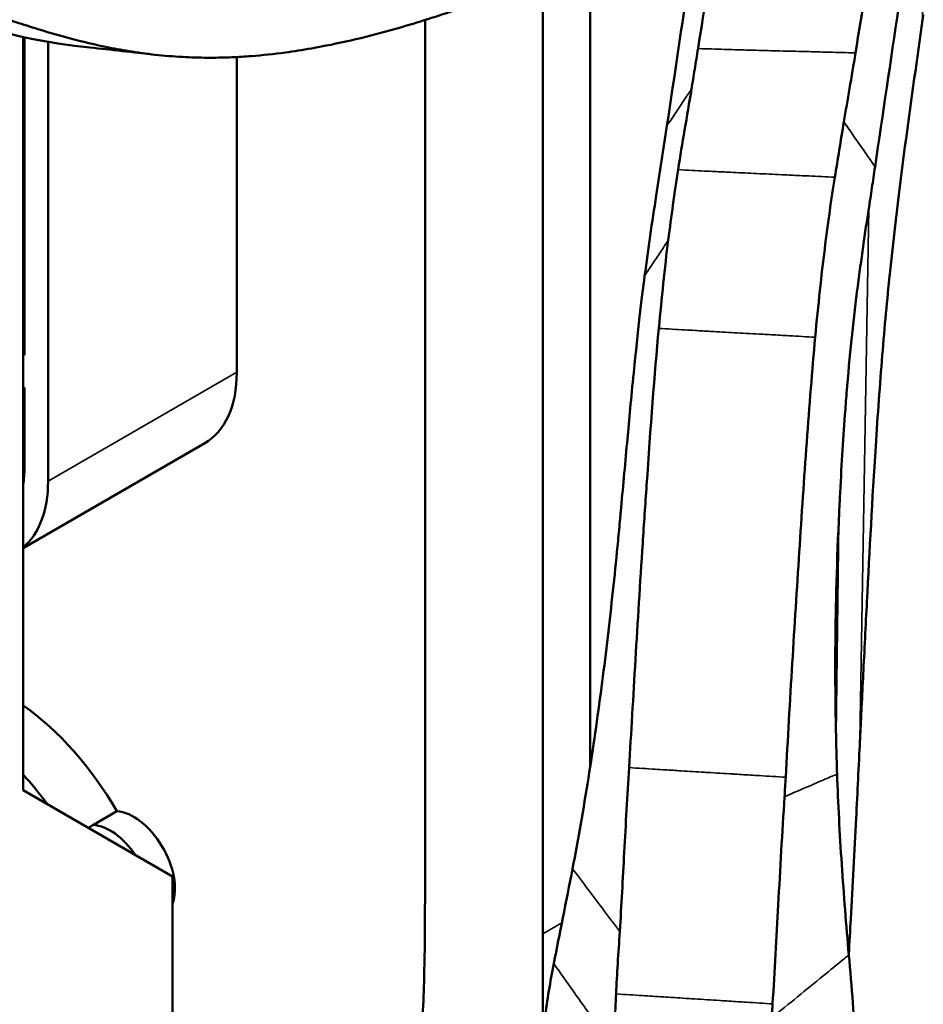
# Model space of a CAD drawing. Header units: millimetres. Extents: x 0 to 4686, y -120 to 1682.
# Tile 544 of 558: x 1925 to 1952, y 934 to 963. Entities that reach past the tile are written whole.
import ezdxf

# ---------------------------------------------------------------- set-up
doc = ezdxf.new("R2010")
doc.units = ezdxf.units.MM
doc.header["$LTSCALE"] = 2
doc.layers.add('Sichtbar (ISO)', color=7, linetype='Continuous', lineweight=50)
doc.layers.add('Sichtbar schmal (ISO)', color=7, linetype='Continuous', lineweight=35)

msp = doc.modelspace()

# ---------------------------------------------------------------- linework, layer by layer
at = {"layer": 'Sichtbar (ISO)'}
for p, q in [((1942.3196, 965.6351), (1942.3196, 940.9372)), ((1940.9053, 935.9398), (1940.9053, 964.7114)), ((1937.3698, 963.3289), (1937.3698, 937.9811)), ((1925.3203, 962.8191), (1925.3203, 940.242)), ((1925.3631, 962.8099), (1925.3631, 953.2813)), ((1926.0702, 962.6745), (1926.0702, 949.505)), ((1931.7271, 962.2189), (1931.7271, 952.771)), ((1925.3203, 959.3759), (1925.3631, 959.402)), ((1925.3203, 953.306), (1925.3631, 953.2813)), ((1925.3631, 952.3015), (1925.3203, 952.3262)), ((1925.3631, 952.3015), (1925.3631, 949.9132)), ((1930.7641, 950.6423), (1925.3203, 947.4994)), ((1925.3203, 950.5604), (1925.3631, 950.5851)), ((1929.7962, 937.6579), (1925.3203, 940.242)), ((1927.4266, 939.2027), (1928.1337, 939.6109)), ((1927.4266, 939.2027), (1927.2736, 939.1143)), ((1929.7962, 937.6579), (1929.7962, 880.0933))]:
    msp.add_line(p, q, dxfattribs=at)
for centre, major_axis, start_param, end_param in [((1928.4391, 954.6693), (2.325, -4.027), 0, 0.7853984), ((1924.1977, 952.2216), (1, -1.7321), 0.1316333, 0.1831457), ((1922.7822, 951.4033), (-1.825, 3.161), 3.7446292, 3.9269911), ((1922.7822, 951.4033), (2.325, -4.027), 0.0964742, 0.7853984), ((1924.8187, 937.674), (-3.325, 5.7591), 4.7153915, 5.390897), ((1923.4045, 936.8575), (3.325, -5.7591), 1.7592655, 1.9365466), ((1928.637, 938.015), (-0.875, 1.5155), 3.5693504, 5.9167223), ((1927.9299, 937.6067), (-0.875, 1.5155), 4.8376102, 5.9167223)]:
    msp.add_ellipse(centre, major_axis=major_axis, ratio=0.57735, start_param=start_param, end_param=end_param, dxfattribs=at)
for points, knots in [([(1946.7429, 970.1339), (1946.5455, 968.8129), (1946.3464, 967.5091), (1945.949, 964.9514), (1945.7506, 963.6972), (1945.5533, 962.4729)], [-1.3653832, -1.3653832, -1.3653832, -1.3653832, -0.682692, -0.682692, -0.0000014, -0.0000014, -0.0000014, -0.0000014]), ([(1951.4907, 970.0076), (1951.2905, 968.697), (1951.0802, 967.3615), (1950.672, 964.8033), (1950.4726, 963.5688), (1950.2745, 962.3419)], [0.0000071, 0.0000071, 0.0000071, 0.0000071, 0.6959725, 0.6959725, 1.3544615, 1.3544615, 1.3544615, 1.3544615]), ([(1945.952, 969.0985), (1945.7329, 967.6369), (1945.5118, 966.1447), (1945.0713, 963.1713), (1944.8489, 961.6694), (1944.6229, 960.1569)], [-1.531936, -1.531936, -1.531936, -1.531936, -0.7636157, -0.7636157, -0.0001033, -0.0001033, -0.0001033, -0.0001033]), ([(1950.8599, 958.9236), (1951.096, 960.5216), (1951.328, 962.0874), (1951.8047, 965.2922), (1952.0428, 966.8883), (1952.2834, 968.4982)], [0, 0, 0, 0, 0.8341856, 0.8341856, 1.6667091, 1.6667091, 1.6667091, 1.6667091]), ([(1939.9303, 964.231), (1939.6289, 964.1144), (1939.3279, 964.0013), (1938.727, 963.7828), (1938.4271, 963.6774), (1937.5296, 963.374), (1936.9342, 963.1888), (1936.3429, 963.0242)], [-0.51791008, -0.51791008, -0.51791008, -0.51791008, -0.38853611, -0.38853611, -0.25911981, -0.25911981, -0.00000239, -0.00000239, -0.00000239, -0.00000239]), ([(1923.2992, 963.8932), (1923.5332, 963.8081), (1923.7691, 963.724), (1924.2388, 963.5593), (1924.4798, 963.4763), (1924.8755, 963.3429), (1925.0373, 963.2891), (1925.4097, 963.1678), (1925.6247, 963.0996), (1926.1261, 962.9465), (1926.4145, 962.863), (1927.0945, 962.6811), (1927.4873, 962.5871), (1928.1147, 962.4605), (1928.344, 962.4191), (1928.8417, 962.3406), (1929.1088, 962.3055), (1929.6508, 962.2494), (1929.9239, 962.2285), (1930.4423, 962.2037), (1930.686, 962.1979), (1931.1477, 962.1982), (1931.3645, 962.2029), (1931.774, 962.2202), (1931.9662, 962.2318), (1932.4979, 962.273), (1932.8389, 962.3096), (1933.4413, 962.3913), (1933.7009, 962.4318), (1934.3537, 962.5466), (1934.748, 962.6273), (1935.5423, 962.8103), (1935.9417, 962.9125), (1936.3429, 963.0242)], [0.0000201, 0.0000201, 0.0000201, 0.0000201, 0.1292207, 0.1292207, 0.2568523, 0.2568523, 0.3408321, 0.3408321, 0.4525749, 0.4525749, 0.6016373, 0.6016373, 0.8002249, 0.8002249, 0.9139605, 0.9139605, 1.0441531, 1.0441531, 1.1742978, 1.1742978, 1.2880104, 1.2880104, 1.3873571, 1.3873571, 1.4743107, 1.4743107, 1.6266784, 1.6266784, 1.7410101, 1.7410101, 1.9126165, 1.9126165, 2.0842784, 2.0842784, 2.0842784, 2.0842784]), ([(1952.2874, 963.3384), (1952.2909, 963.3649), (1952.2943, 963.3903), (1952.3009, 963.441), (1952.3041, 963.4662), (1952.3074, 963.4913)], [-0.024847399, -0.024847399, -0.024847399, -0.024847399, -0.012405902, -0.012405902, -0.00000564, -0.00000564, -0.00000564, -0.00000564]), ([(1952.2874, 963.3384), (1952.1218, 962.163), (1951.9542, 961.003), (1951.6237, 958.5258), (1951.4607, 957.2084), (1951.3026, 955.71)], [0.0000587, 0.0000587, 0.0000587, 0.0000587, 0.5693266, 0.5693266, 1.1400577, 1.1400577, 1.1400577, 1.1400577]), ([(1945.5533, 962.4729), (1945.5196, 962.2638), (1945.4865, 962.0566), (1945.4221, 961.6531), (1945.3907, 961.457), (1945.3589, 961.2602)], [-0.22931537, -0.22931537, -0.22931537, -0.22931537, -0.11232059, -0.11232059, -0.000001, -0.000001, -0.000001, -0.000001]), ([(1950.2745, 962.3419), (1950.2164, 961.9818), (1950.1563, 961.6274), (1950.0389, 960.9403), (1949.9818, 960.6084), (1949.9259, 960.2748)], [0.000001, 0.000001, 0.000001, 0.000001, 0.19520592, 0.19520592, 0.38027687, 0.38027687, 0.38027687, 0.38027687]), ([(1945.3589, 961.2602), (1945.2935, 960.8551), (1945.2217, 960.4434), (1945.0849, 959.6405), (1945.0194, 959.2472), (1944.9582, 958.8433)], [-0.45486211, -0.45486211, -0.45486211, -0.45486211, -0.21982844, -0.21982844, -0.000001, -0.000001, -0.000001, -0.000001]), ([(1944.6229, 960.1569), (1944.5689, 959.7984), (1944.5154, 959.451), (1944.4079, 958.7602), (1944.3541, 958.4177), (1944.3003, 958.0701)], [-0.36059971, -0.36059971, -0.36059971, -0.36059971, -0.18036589, -0.18036589, -0.000001, -0.000001, -0.000001, -0.000001]), ([(1949.9259, 960.2748), (1949.8787, 959.9932), (1949.8328, 959.7102), (1949.7437, 959.1568), (1949.7005, 958.8869), (1949.6555, 958.6139)], [0.000001, 0.000001, 0.000001, 0.000001, 0.1562307, 0.1562307, 0.30281407, 0.30281407, 0.30281407, 0.30281407]), ([(1944.9582, 958.8433), (1944.9077, 958.5097), (1944.8552, 958.1571), (1944.7555, 957.4509), (1944.7082, 957.1009), (1944.6612, 956.7306)], [0.000001, 0.000001, 0.000001, 0.000001, 0.18157915, 0.18157915, 0.34227448, 0.34227448, 0.34227448, 0.34227448]), ([(1950.6735, 957.6751), (1950.6751, 957.6797), (1950.676, 957.6861), (1950.6779, 957.699), (1950.6789, 957.7055), (1950.6818, 957.7251), (1950.6837, 957.7381), (1950.6895, 957.7771), (1950.6934, 957.8031), (1950.7049, 957.8811), (1950.7127, 957.933), (1950.7358, 958.0887), (1950.7513, 958.1924), (1950.7978, 958.5047), (1950.8288, 958.7131), (1950.8599, 958.9236)], [0.00005906, 0.00005906, 0.00005906, 0.00005906, 0.00342315, 0.00342315, 0.00684645, 0.00684645, 0.01369556, 0.01369556, 0.02742793, 0.02742793, 0.05489723, 0.05489723, 0.10983442, 0.10983442, 0.22005098, 0.22005098, 0.22005098, 0.22005098]), ([(1949.6555, 958.6139), (1949.5501, 957.9727), (1949.4499, 957.2616), (1949.3022, 956.0688), (1949.2541, 955.6535), (1949.1587, 954.772), (1949.1108, 954.3083), (1949.0665, 953.8193)], [-0.68307783, -0.68307783, -0.68307783, -0.68307783, -0.33884683, -0.33884683, -0.1697119, -0.1697119, -0.00005897, -0.00005897, -0.00005897, -0.00005897]), ([(1944.3003, 958.0701), (1944.2392, 957.6762), (1944.1785, 957.2742), (1944.0634, 956.4745), (1944.0086, 956.0772), (1943.9536, 955.6565)], [-0.39408238, -0.39408238, -0.39408238, -0.39408238, -0.18909892, -0.18909892, -0.00000167, -0.00000167, -0.00000167, -0.00000167]), ([(1949.7729, 948.2995), (1949.7826, 948.5364), (1949.7935, 948.7707), (1949.8052, 949.0021), (1949.8273, 949.4406), (1949.8523, 949.8687), (1949.8785, 950.2889), (1949.9042, 950.7), (1949.9308, 951.1028), (1949.959, 951.4941), (1949.9748, 951.7138), (1949.9911, 951.9298), (1950.0079, 952.1415), (1950.0528, 952.7057), (1950.102, 953.2393), (1950.1542, 953.7435), (1950.1564, 953.7653), (1950.1587, 953.787), (1950.1609, 953.8086), (1950.2145, 954.3213), (1950.2711, 954.8033), (1950.3281, 955.2475), (1950.3293, 955.2567), (1950.3304, 955.2659), (1950.3316, 955.2751), (1950.3898, 955.727), (1950.4485, 956.1392), (1950.5047, 956.5364), (1950.5055, 956.5423), (1950.5064, 956.5483), (1950.5072, 956.5542), (1950.5625, 956.9449), (1950.6155, 957.3207), (1950.6735, 957.6751)], [0.00002967, 0.00002967, 0.00002967, 0.00002967, 0.05758116, 0.05758116, 0.05758116, 0.16666667, 0.16666667, 0.16666667, 0.27339938, 0.27339938, 0.27339938, 0.33333333, 0.33333333, 0.33333333, 0.49310873, 0.49310873, 0.49310873, 0.5, 0.5, 0.5, 0.66327456, 0.66327456, 0.66327456, 0.66666667, 0.66666667, 0.66666667, 0.83333333, 0.83333333, 0.83333333, 0.83583467, 0.83583467, 0.83583467, 0.99999007, 0.99999007, 0.99999007, 0.99999007]), ([(1944.6612, 956.7306), (1944.6091, 956.3202), (1944.5599, 955.8845), (1944.4667, 954.9975), (1944.4229, 954.5532), (1944.3785, 954.0857)], [-0.34067558, -0.34067558, -0.34067558, -0.34067558, -0.1625616, -0.1625616, -0.00000269, -0.00000269, -0.00000269, -0.00000269]), ([(1951.3026, 955.71), (1951.2235, 954.961), (1951.1478, 954.1407), (1951.006, 952.4036), (1950.94, 951.4896), (1950.8803, 950.554)], [0.00002211, 0.00002211, 0.00002211, 0.00002211, 0.2868023, 0.2868023, 0.57349828, 0.57349828, 0.57349828, 0.57349828]), ([(1943.2494, 948.7171), (1943.3115, 949.3938), (1943.3755, 950.1063), (1943.4868, 951.3225), (1943.5504, 952.0092), (1943.753, 954.0319), (1943.8642, 954.9728), (1943.9536, 955.6565)], [0.00000199, 0.00000199, 0.00000199, 0.00000199, 0.21082106, 0.21082106, 0.38460762, 0.38460762, 0.68376095, 0.68376095, 0.68376095, 0.68376095]), ([(1944.3785, 954.0857), (1944.2463, 952.693), (1944.1319, 951.1251), (1943.9726, 948.8068), (1943.933, 948.2218), (1943.7369, 945.2307), (1943.6135, 942.9985), (1943.4854, 940.9194)], [-1.2355886, -1.2355886, -1.2355886, -1.2355886, -0.7795185, -0.7795185, -0.6280428, -0.6280428, -0.0000353, -0.0000353, -0.0000353, -0.0000353]), ([(1949.0665, 953.8193), (1948.9765, 952.8252), (1948.8915, 951.7653), (1948.7327, 949.5947), (1948.6616, 948.4882), (1948.5183, 946.2775), (1948.4463, 945.1698), (1948.3103, 942.9128), (1948.2463, 941.7681), (1948.1815, 940.6293)], [0.000058, 0.000058, 0.000058, 0.000058, 0.3450239, 0.3450239, 0.6848304, 0.6848304, 1.0235022, 1.0235022, 1.3680409, 1.3680409, 1.3680409, 1.3680409]), ([(1950.8803, 950.554), (1950.7763, 948.9194), (1950.6964, 947.4516), (1950.5811, 945.2077), (1950.5392, 944.3758), (1950.4903, 943.3939), (1950.4742, 943.0671), (1950.4497, 942.5696), (1950.4419, 942.4098), (1950.4295, 942.1568), (1950.4254, 942.0734), (1950.4154, 941.8686), (1950.4103, 941.763), (1950.4091, 941.7391)], [0.00004922, 0.00004922, 0.00004922, 0.00004922, 0.50096565, 0.50096565, 0.72055153, 0.72055153, 0.83264816, 0.83264816, 0.888517, 0.888517, 0.91592547, 0.91592547, 0.95594701, 0.95594701, 0.95594701, 0.95594701]), ([(1943.2494, 948.7171), (1943.2487, 948.7101), (1943.2481, 948.7032), (1943.2468, 948.6892), (1943.2462, 948.6822), (1943.2442, 948.6613), (1943.243, 948.6473), (1943.2391, 948.6055), (1943.2365, 948.5776), (1943.2288, 948.4942), (1943.2237, 948.4386), (1943.2082, 948.2723), (1943.1978, 948.1616), (1943.1663, 947.8297), (1943.1445, 947.6047), (1943.0786, 946.9382), (1943.0323, 946.4899), (1942.8849, 945.1285), (1942.7759, 944.2083), (1942.5409, 942.4129), (1942.4101, 941.5028), (1942.1196, 939.6757), (1941.9641, 938.7879), (1941.7924, 937.8883)], [-1.0701699, -1.0701699, -1.0701699, -1.0701699, -1.0681343, -1.0681343, -1.0660987, -1.0660987, -1.0620324, -1.0620324, -1.0539185, -1.0539185, -1.0377565, -1.0377565, -1.0056213, -1.0056213, -0.9416178, -0.9416178, -0.8106801, -0.8106801, -0.5458311, -0.5458311, -0.2759974, -0.2759974, -0.000005, -0.000005, -0.000005, -0.000005]), ([(1949.7232, 940.7264), (1949.7021, 941.3511), (1949.6867, 941.9766), (1949.6688, 943.2201), (1949.6661, 943.8364), (1949.6754, 945.4543), (1949.7064, 946.9152), (1949.7729, 948.2995)], [0.00020463, 0.00020463, 0.00020463, 0.00020463, 0.18884436, 0.18884436, 0.37616323, 0.37616323, 0.67974322, 0.67974322, 0.67974322, 0.67974322]), ([(1950.4091, 941.7391), (1950.3903, 941.3516), (1950.3711, 940.9608), (1950.3326, 940.1833), (1950.3129, 939.7897), (1950.2929, 939.4014)], [0.0000103, 0.0000103, 0.0000103, 0.0000103, 0.11638629, 0.11638629, 0.23160375, 0.23160375, 0.23160375, 0.23160375]), ([(1943.4854, 940.9194), (1943.4591, 940.4964), (1943.4349, 940.0772), (1943.3876, 939.2276), (1943.3651, 938.8061), (1943.2999, 937.582), (1943.2584, 936.7934), (1943.2083, 936.0044)], [-0.48904555, -0.48904555, -0.48904555, -0.48904555, -0.36337796, -0.36337796, -0.23793881, -0.23793881, -0.000001, -0.000001, -0.000001, -0.000001]), ([(1948.1815, 940.6293), (1948.176, 940.5323), (1948.1703, 940.4353), (1948.1587, 940.2413), (1948.1528, 940.1444), (1948.1468, 940.0475)], [0.000000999, 0.000000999, 0.000000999, 0.000000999, 0.029294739, 0.029294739, 0.058588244, 0.058588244, 0.058588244, 0.058588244]), ([(1950.0742, 935.3013), (1949.9954, 936.2053), (1949.9229, 937.1061), (1949.7992, 938.9644), (1949.755, 939.833), (1949.7232, 940.7264)], [-0.52689827, -0.52689827, -0.52689827, -0.52689827, -0.26993011, -0.26993011, -0.00020421, -0.00020421, -0.00020421, -0.00020421]), ([(1948.1468, 940.0475), (1948.0788, 938.9573), (1948.0174, 937.8864), (1947.9023, 935.8181), (1947.8488, 934.8277), (1947.7898, 933.836)], [0.000001, 0.000001, 0.000001, 0.000001, 0.32940828, 0.32940828, 0.63197471, 0.63197471, 0.63197471, 0.63197471]), ([(1950.0729, 935.3231), (1950.0939, 935.6767), (1950.1143, 936.0312), (1950.19, 937.3862), (1950.2425, 938.4047), (1950.2929, 939.4014)], [-0.40493869, -0.40493869, -0.40493869, -0.40493869, -0.29946558, -0.29946558, -0.0000752, -0.0000752, -0.0000752, -0.0000752]), ([(1929.7962, 922.3762), (1930.4599, 923.019), (1931.1235, 923.6618), (1931.7859, 924.3064), (1932.2424, 924.7508), (1932.6983, 925.1961), (1933.1524, 925.6438), (1933.5131, 925.9995), (1933.8727, 926.3568), (1934.2263, 926.7226), (1934.5277, 927.0344), (1934.8248, 927.3525), (1935.1115, 927.6846), (1935.3982, 928.0169), (1935.6744, 928.3633), (1935.9306, 928.7349), (1936.147, 929.0488), (1936.349, 929.3807), (1936.5232, 929.7429), (1936.678, 930.0648), (1936.8109, 930.4105), (1936.9157, 930.7815), (1937.0232, 931.1623), (1937.1012, 931.5696), (1937.16, 931.9907), (1937.2282, 932.4789), (1937.2708, 932.9856), (1937.2995, 933.5013), (1937.3202, 933.875), (1937.3336, 934.2535), (1937.3434, 934.6341), (1937.3718, 935.7381), (1937.3698, 936.8602), (1937.3698, 937.9811)], [0.41676223, 0.41676223, 0.41676223, 0.41676223, 0.5161072, 0.5161072, 0.5161072, 0.58458017, 0.58458017, 0.58458017, 0.63897012, 0.63897012, 0.63897012, 0.6853453, 0.6853453, 0.6853453, 0.73173844, 0.73173844, 0.73173844, 0.77092146, 0.77092146, 0.77092146, 0.80573587, 0.80573587, 0.80573587, 0.84147135, 0.84147135, 0.84147135, 0.88290212, 0.88290212, 0.88290212, 0.91292102, 0.91292102, 0.91292102, 1, 1, 1, 1]), ([(1941.7924, 937.8883), (1941.6987, 937.3976), (1941.6006, 936.9083), (1941.4097, 935.9574), (1941.3182, 935.5024), (1941.2306, 935.0457)], [0.00001751, 0.00001751, 0.00001751, 0.00001751, 0.15053446, 0.15053446, 0.28877333, 0.28877333, 0.28877333, 0.28877333]), ([(1940.9053, 935.9398), (1940.9053, 934.8496), (1940.9073, 933.7579), (1940.8833, 932.6821), (1940.8709, 932.1283), (1940.8516, 931.5787), (1940.8181, 931.038), (1940.7567, 930.0484), (1940.6478, 929.0886), (1940.4438, 928.2062), (1940.3358, 927.7391), (1940.2011, 927.2937), (1940.0392, 926.8764), (1939.7297, 926.0789), (1939.3204, 925.3841), (1938.8645, 924.7497), (1938.3482, 924.0313), (1937.7721, 923.3903), (1937.1786, 922.7743), (1936.8133, 922.3951), (1936.4414, 922.0253), (1936.0684, 921.657), (1934.5598, 920.1675), (1933.0338, 918.7027), (1931.5144, 917.2285), (1930.9408, 916.672), (1930.3682, 916.1141), (1929.7962, 915.5552)], [0, 0, 0, 0, 0.07507075, 0.07507075, 0.07507075, 0.11371859, 0.11371859, 0.11371859, 0.18445133, 0.18445133, 0.18445133, 0.22189815, 0.22189815, 0.22189815, 0.2934609, 0.2934609, 0.2934609, 0.37449686, 0.37449686, 0.37449686, 0.42437341, 0.42437341, 0.42437341, 0.62610366, 0.62610366, 0.62610366, 0.7022624, 0.7022624, 0.7022624, 0.7022624]), ([(1943.2083, 936.0044), (1943.1879, 935.6829), (1943.1668, 935.3639), (1943.1285, 934.7417), (1943.1112, 934.4384), (1943.0974, 934.1352)], [-0.18742465, -0.18742465, -0.18742465, -0.18742465, -0.09115849, -0.09115849, -0.000001, -0.000001, -0.000001, -0.000001]), ([(1940.8868, 932.2441), (1940.8885, 932.6114), (1940.9176, 933.0025), (1941.0296, 933.9457), (1941.1262, 934.5023), (1941.2306, 935.0457)], [0.00000098, 0.00000098, 0.00000098, 0.00000098, 0.12457353, 0.12457353, 0.29056814, 0.29056814, 0.29056814, 0.29056814]), ([(1950.2679, 932.5954), (1950.2523, 933.0136), (1950.226, 933.4389), (1950.1587, 934.3451), (1950.1166, 934.8249), (1950.0742, 935.3013)], [0.00000094, 0.00000094, 0.00000094, 0.00000094, 0.12879389, 0.12879389, 0.27267517, 0.27267517, 0.27267517, 0.27267517]), ([(1943.0974, 934.1352), (1943.0846, 933.8522), (1943.0716, 933.5682), (1943.046, 933.0278), (1943.0334, 932.7704), (1943.02, 932.5145)], [0.000001, 0.000001, 0.000001, 0.000001, 0.08509295, 0.08509295, 0.16233859, 0.16233859, 0.16233859, 0.16233859]), ([(1947.7898, 933.836), (1947.7857, 933.7669), (1947.7818, 933.6977), (1947.7746, 933.5604), (1947.7713, 933.4921), (1947.7683, 933.4238)], [-0.041292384, -0.041292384, -0.041292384, -0.041292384, -0.020504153, -0.020504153, -0.000001, -0.000001, -0.000001, -0.000001])]:
    msp.add_open_spline(points, degree=3, knots=knots, dxfattribs=at)
for points in [[(1921.9512, 963.8898), (1923.2534, 963.3836), (1924.858, 962.7599), (1927.3176, 962.5048)], [(1929.2734, 962.2888), (1928.6146, 962.3618), (1927.955, 962.4387), (1927.3176, 962.5047)]]:
    msp.add_open_spline(points, degree=3, dxfattribs=at)
at = {"layer": 'Sichtbar schmal (ISO)'}
for p, q in [((1950.6739, 957.6742), (1950.4091, 941.7391)), ((1926.0702, 949.505), (1931.7271, 952.771)), ((1949.7722, 948.2991), (1949.691, 941.8778)), ((1941.4718, 936.2669), (1940.9053, 935.9398))]:
    msp.add_line(p, q, dxfattribs=at)
for points, knots in [([(1952.2874, 963.3384), (1952.2871, 963.9131), (1952.2868, 964.4864), (1952.2863, 965.0566), (1952.2863, 965.0622), (1952.2863, 965.0678), (1952.2863, 965.0733), (1952.2859, 965.6436), (1952.2853, 966.2108), (1952.2848, 966.7758), (1952.2848, 966.7814), (1952.2848, 966.787), (1952.2848, 966.7926), (1952.2842, 967.3605), (1952.2837, 967.9263), (1952.2834, 968.4905)], [0.00007744, 0.00007744, 0.00007744, 0.00007744, 0.33011208, 0.33011208, 0.33011208, 0.33333333, 0.33333333, 0.33333333, 0.66341088, 0.66341088, 0.66341088, 0.66666667, 0.66666667, 0.66666667, 0.9984937, 0.9984937, 0.9984937, 0.9984937]), ([(1950.2745, 962.3419), (1950.0114, 962.3502), (1949.7483, 962.3576), (1949.4853, 962.3646), (1949.3062, 962.3694), (1949.1272, 962.374), (1948.9481, 962.3785), (1948.8651, 962.3806), (1948.782, 962.3827), (1948.6989, 962.3848), (1948.691, 962.385), (1948.683, 962.3852), (1948.675, 962.3854), (1948.4209, 962.3919), (1948.1667, 962.3983), (1947.9126, 962.4048), (1947.8845, 962.4056), (1947.8564, 962.4063), (1947.8283, 962.407), (1947.5943, 962.4131), (1947.3602, 962.4193), (1947.1262, 962.4258), (1947.1202, 962.426), (1947.1142, 962.4261), (1947.1083, 962.4263), (1946.9545, 962.4305), (1946.8008, 962.4349), (1946.6471, 962.4393), (1946.5446, 962.4423), (1946.4422, 962.4453), (1946.3397, 962.4483), (1946.2135, 962.4521), (1946.0873, 962.456), (1945.9611, 962.4599), (1945.8252, 962.4641), (1945.6892, 962.4685), (1945.5533, 962.4729)], [0, 0, 0, 0, 0.16716008, 0.16716008, 0.16716008, 0.2809338, 0.2809338, 0.2809338, 0.33371844, 0.33371844, 0.33371844, 0.33878409, 0.33878409, 0.33878409, 0.50028756, 0.50028756, 0.50028756, 0.5181393, 0.5181393, 0.5181393, 0.66686565, 0.66686565, 0.66686565, 0.67065408, 0.67065408, 0.67065408, 0.76833933, 0.76833933, 0.76833933, 0.83343789, 0.83343789, 0.83343789, 0.91361968, 0.91361968, 0.91361968, 0.99999921, 0.99999921, 0.99999921, 0.99999921]), ([(1945.3589, 961.2602), (1945.3575, 961.2581), (1945.3561, 961.256), (1945.3547, 961.2538), (1945.3343, 961.2234), (1945.3139, 961.1929), (1945.2936, 961.1624), (1945.2732, 961.1319), (1945.2528, 961.1014), (1945.2324, 961.0709), (1945.1917, 961.01), (1945.1509, 960.949), (1945.1102, 960.8881), (1945.0287, 960.7662), (1944.9472, 960.6443), (1944.8657, 960.5223), (1944.7847, 960.4013), (1944.7037, 960.2801), (1944.6229, 960.1569)], [0, 0, 0, 0, 0.0057743, 0.0057743, 0.0057743, 0.0887956, 0.0887956, 0.0887956, 0.1719037, 0.1719037, 0.1719037, 0.3379586, 0.3379586, 0.3379586, 0.6701453, 0.6701453, 0.6701453, 1, 1, 1, 1]), ([(1949.9259, 960.2748), (1950.0305, 960.1251), (1950.1345, 959.9756), (1950.2384, 959.8262), (1950.3423, 959.6767), (1950.4461, 959.5272), (1950.5498, 959.3777), (1950.6352, 959.2545), (1950.7206, 959.1312), (1950.806, 959.0079), (1950.8245, 958.9813), (1950.8429, 958.9546), (1950.8599, 958.9236)], [0, 0, 0, 0, 0.3330654, 0.3330654, 0.3330654, 0.66610506, 0.66610506, 0.66610506, 0.94060353, 0.94060353, 0.94060353, 0.99997992, 0.99997992, 0.99997992, 0.99997992]), ([(1949.6555, 958.6139), (1949.3942, 958.6277), (1949.1331, 958.6407), (1948.872, 958.6533), (1948.6938, 958.6618), (1948.5157, 958.6702), (1948.3375, 958.6785), (1948.2548, 958.6824), (1948.1722, 958.6863), (1948.0895, 958.6901), (1948.0816, 958.6905), (1948.0736, 958.6909), (1948.0657, 958.6912), (1947.8128, 958.703), (1947.5599, 958.7148), (1947.307, 958.7266), (1947.279, 958.7279), (1947.251, 958.7293), (1947.2231, 958.7306), (1946.9902, 958.7415), (1946.7573, 958.7526), (1946.5244, 958.7639), (1946.5184, 958.7642), (1946.5125, 958.7645), (1946.5066, 958.7648), (1946.3536, 958.7722), (1946.2006, 958.7797), (1946.0476, 958.7873), (1945.9457, 958.7924), (1945.8437, 958.7975), (1945.7418, 958.8027), (1945.6162, 958.809), (1945.4907, 958.8154), (1945.3651, 958.8219), (1945.2295, 958.829), (1945.0938, 958.8361), (1944.9582, 958.8433)], [0, 0, 0, 0, 0.16675506, 0.16675506, 0.16675506, 0.28055327, 0.28055327, 0.28055327, 0.33334927, 0.33334927, 0.33334927, 0.33841601, 0.33841601, 0.33841601, 0.49995425, 0.49995425, 0.49995425, 0.51780983, 0.51780983, 0.51780983, 0.6665682, 0.6665682, 0.6665682, 0.67035744, 0.67035744, 0.67035744, 0.76806372, 0.76806372, 0.76806372, 0.8331763, 0.8331763, 0.8331763, 0.91337536, 0.91337536, 0.91337536, 1, 1, 1, 1]), ([(1944.6612, 956.7306), (1944.6417, 956.701), (1944.6221, 956.6713), (1944.6026, 956.6417), (1944.5829, 956.6119), (1944.5632, 956.5821), (1944.5436, 956.5523), (1944.5042, 956.4927), (1944.4649, 956.4331), (1944.4256, 956.3736), (1944.3469, 956.2544), (1944.2683, 956.1352), (1944.1896, 956.016), (1944.1107, 955.8966), (1944.0318, 955.7772), (1943.9536, 955.6565)], [0, 0, 0, 0, 0.08279519, 0.08279519, 0.08279519, 0.16614288, 0.16614288, 0.16614288, 0.33267626, 0.33267626, 0.33267626, 0.66582029, 0.66582029, 0.66582029, 0.99967474, 0.99967474, 0.99967474, 0.99967474]), ([(1949.0665, 953.8193), (1948.8062, 953.8349), (1948.546, 953.8497), (1948.2857, 953.8644), (1948.1078, 953.8744), (1947.9298, 953.8844), (1947.7518, 953.8944), (1947.6693, 953.899), (1947.5867, 953.9036), (1947.5041, 953.9082), (1947.4962, 953.9086), (1947.4883, 953.9091), (1947.4804, 953.9095), (1947.2278, 953.9236), (1946.9752, 953.9376), (1946.7226, 953.9517), (1946.6946, 953.9532), (1946.6667, 953.9548), (1946.6388, 953.9563), (1946.4062, 953.9693), (1946.1736, 953.9823), (1945.9409, 953.9955), (1945.935, 953.9958), (1945.9291, 953.9961), (1945.9231, 953.9965), (1945.7703, 954.0051), (1945.6175, 954.0138), (1945.4647, 954.0225), (1945.3629, 954.0283), (1945.2611, 954.0342), (1945.1592, 954.0401), (1945.0338, 954.0473), (1944.9084, 954.0545), (1944.7829, 954.0619), (1944.6481, 954.0698), (1944.5133, 954.0778), (1944.3785, 954.0857)], [0.00012224, 0.00012224, 0.00012224, 0.00012224, 0.16666561, 0.16666561, 0.16666561, 0.28053571, 0.28053571, 0.28053571, 0.33336506, 0.33336506, 0.33336506, 0.338435, 0.338435, 0.338435, 0.50007527, 0.50007527, 0.50007527, 0.51794213, 0.51794213, 0.51794213, 0.66679446, 0.66679446, 0.66679446, 0.6705861, 0.6705861, 0.6705861, 0.76835409, 0.76835409, 0.76835409, 0.8335078, 0.8335078, 0.8335078, 0.91375751, 0.91375751, 0.91375751, 1, 1, 1, 1]), ([(1948.1815, 940.6293), (1947.9199, 940.6457), (1947.6583, 940.662), (1947.3968, 940.6782), (1947.2189, 940.6892), (1947.0409, 940.7002), (1946.8629, 940.7112), (1946.7804, 940.7163), (1946.6978, 940.7214), (1946.6153, 940.7264), (1946.6074, 940.7269), (1946.5994, 940.7274), (1946.5915, 940.7279), (1946.3389, 940.7435), (1946.0863, 940.759), (1945.8338, 940.7745), (1945.8058, 940.7763), (1945.7779, 940.778), (1945.75, 940.7797), (1945.5174, 940.794), (1945.2848, 940.8083), (1945.0522, 940.8226), (1945.0463, 940.823), (1945.0404, 940.8233), (1945.0344, 940.8237), (1944.8816, 940.8331), (1944.7289, 940.8425), (1944.5761, 940.8519), (1944.4743, 940.8582), (1944.3724, 940.8645), (1944.2706, 940.8708), (1944.1452, 940.8785), (1944.0198, 940.8862), (1943.8943, 940.894), (1943.7581, 940.9024), (1943.6218, 940.9109), (1943.4854, 940.9194)], [0.00000021, 0.00000021, 0.00000021, 0.00000021, 0.16705719, 0.16705719, 0.16705719, 0.28074836, 0.28074836, 0.28074836, 0.3334947, 0.3334947, 0.3334947, 0.33855667, 0.33855667, 0.33855667, 0.49994295, 0.49994295, 0.49994295, 0.51778174, 0.51778174, 0.51778174, 0.66640017, 0.66640017, 0.66640017, 0.67018586, 0.67018586, 0.67018586, 0.76780023, 0.76780023, 0.76780023, 0.83285155, 0.83285155, 0.83285155, 0.91297517, 0.91297517, 0.91297517, 1, 1, 1, 1]), ([(1948.1468, 940.0475), (1948.3221, 940.1225), (1948.4963, 940.1974), (1948.6703, 940.2723), (1948.8456, 940.3477), (1949.0208, 940.4231), (1949.1957, 940.4985), (1949.34, 940.5607), (1949.4838, 940.6229), (1949.6284, 940.685), (1949.6598, 940.6985), (1949.6912, 940.7119), (1949.7232, 940.7264)], [0.00000001, 0.00000001, 0.00000001, 0.00000001, 0.33140368, 0.33140368, 0.33140368, 0.6651896, 0.6651896, 0.6651896, 0.94030315, 0.94030315, 0.94030315, 1, 1, 1, 1]), ([(1943.2083, 936.0044), (1943.1683, 936.0577), (1943.1283, 936.1109), (1943.0883, 936.1642), (1943.049, 936.2164), (1943.0098, 936.2687), (1942.9705, 936.3209), (1942.8921, 936.4253), (1942.8136, 936.5296), (1942.7351, 936.634), (1942.5782, 936.8428), (1942.4211, 937.0516), (1942.264, 937.2604), (1942.1069, 937.4693), (1941.9497, 937.6783), (1941.7924, 937.8883)], [0, 0, 0, 0, 0.08485853, 0.08485853, 0.08485853, 0.16809415, 0.16809415, 0.16809415, 0.33440362, 0.33440362, 0.33440362, 0.6670997, 0.6670997, 0.6670997, 0.99996578, 0.99996578, 0.99996578, 0.99996578]), ([(1943.02, 932.5145), (1942.971, 932.5838), (1942.9221, 932.653), (1942.8732, 932.7223), (1942.8235, 932.7926), (1942.7737, 932.8629), (1942.724, 932.9333), (1942.6247, 933.0738), (1942.5253, 933.2143), (1942.426, 933.3549), (1942.2272, 933.636), (1942.0283, 933.9171), (1941.8295, 934.1983), (1941.63, 934.4802), (1941.4304, 934.7622), (1941.2306, 935.0457)], [0, 0, 0, 0, 0.08212708, 0.08212708, 0.08212708, 0.16553883, 0.16553883, 0.16553883, 0.33220021, 0.33220021, 0.33220021, 0.66560029, 0.66560029, 0.66560029, 0.99999297, 0.99999297, 0.99999297, 0.99999297]), ([(1947.7683, 933.4238), (1948.0256, 933.6324), (1948.2814, 933.8406), (1948.5369, 934.0486), (1948.7927, 934.2568), (1949.0482, 934.4649), (1949.3035, 934.673), (1949.514, 934.8445), (1949.7236, 935.0178), (1949.935, 935.1877), (1949.9809, 935.2245), (1950.0268, 935.2612), (1950.0742, 935.3013)], [0, 0, 0, 0, 0.3328691, 0.3328691, 0.3328691, 0.6659147, 0.6659147, 0.6659147, 0.9404181, 0.9404181, 0.9404181, 1, 1, 1, 1]), ([(1947.7898, 933.836), (1947.5298, 933.8527), (1947.0918, 933.8808), (1946.5714, 933.914), (1946.303, 933.9312), (1945.96, 933.953), (1945.6716, 933.9714), (1945.1585, 934.0041), (1944.8921, 934.021), (1944.5008, 934.0459), (1944.2403, 934.0625), (1943.8603, 934.0867), (1943.4963, 934.1098), (1943.2342, 934.1265), (1943.0974, 934.1352)], [0, 0, 0, 0, 0.1661464, 0.2799169, 0.3327, 0.3377655, 0.4992644, 0.5171156, 0.6658377, 0.669626, 0.7673085, 0.8324052, 0.9125847, 1, 1, 1, 1])]:
    msp.add_open_spline(points, degree=3, knots=knots, dxfattribs=at)

doc.saveas('drawing.dxf')
